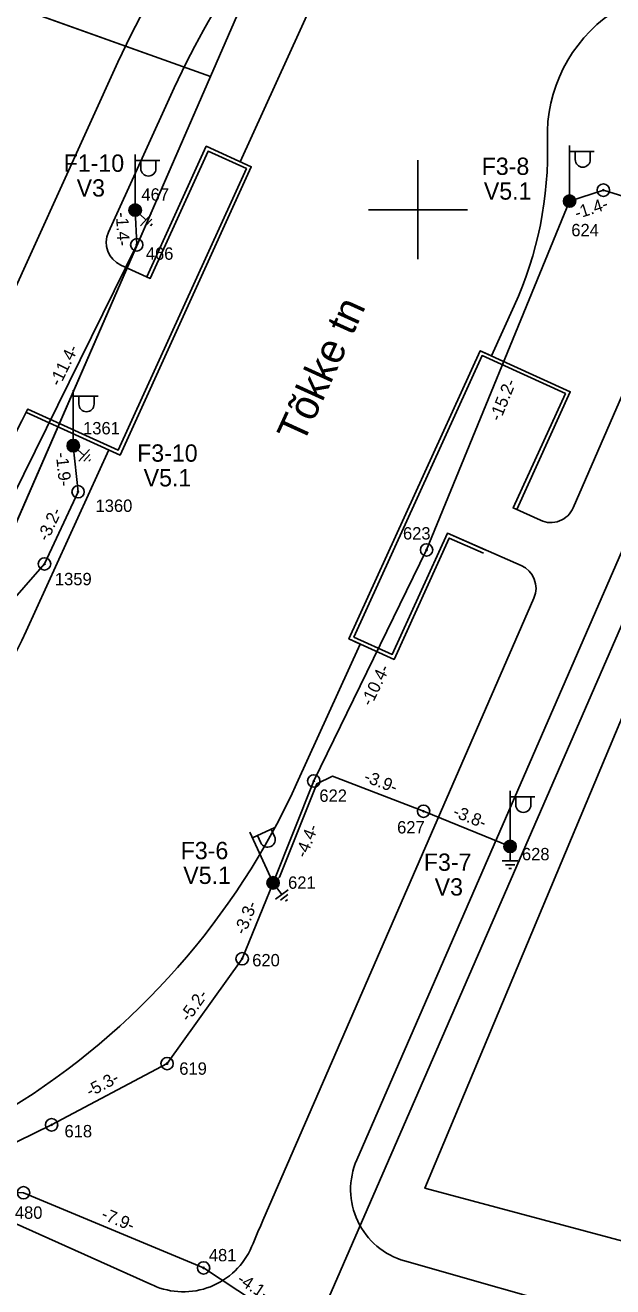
# Model space of a CAD drawing. Extents: x 528816 to 533196, y 6574767 to 6575847.
# Drawn here: x 530484.1 to 530507.9, y 6575206.5 to 6575257.5 of the extents above; entities that cross this region are included whole.
import ezdxf

# ---------------------------------------------------------------- set-up
doc = ezdxf.new("R2010")
doc.units = 0
for name, color, linetype in [('JOONSIDE', 7, 'Continuous'), ('KOORDPUNKT', 7, 'Continuous'), ('MPKAABEL', 7, 'Continuous'), ('PIIR', 7, 'Continuous'), ('POST', 7, 'Continuous'), ('TEE', 7, 'Continuous'), ('VORK', 7, 'Continuous')]:
    doc.layers.add(name, color=color, linetype=linetype)

msp = doc.modelspace()

# ---------------------------------------------------------------- linework, layer by layer
at = {"layer": 'KOORDPUNKT'}
for centre, radius in [((530507.492, 6575250.79), 0.25), ((530507.492, 6575250.79), 0.025), ((530507.492, 6575250.79), 0.0221), ((530507.492, 6575250.79), 0.0191), ((530507.492, 6575250.79), 0.0161), ((530507.492, 6575250.79), 0.0132), ((530507.492, 6575250.79), 0.0102), ((530507.492, 6575250.79), 0.00726), ((530507.492, 6575250.79), 0.0043), ((530488.568, 6575249.985), 0.25), ((530506.126, 6575250.346), 0.25), ((530506.126, 6575250.346), 0.025), ((530506.126, 6575250.346), 0.0221), ((530506.126, 6575250.346), 0.0191), ((530506.126, 6575250.346), 0.0161), ((530506.126, 6575250.346), 0.0132), ((530506.126, 6575250.346), 0.0102), ((530506.126, 6575250.346), 0.00726), ((530506.126, 6575250.346), 0.0043), ((530488.568, 6575249.985), 0.025), ((530488.568, 6575249.985), 0.0221), ((530488.568, 6575249.985), 0.0191), ((530488.568, 6575249.985), 0.0161), ((530488.568, 6575249.985), 0.0132), ((530488.568, 6575249.985), 0.0102), ((530488.568, 6575249.985), 0.00726), ((530488.568, 6575249.985), 0.0043), ((530488.633, 6575248.58), 0.25), ((530488.633, 6575248.58), 0.025), ((530488.633, 6575248.58), 0.0221), ((530488.633, 6575248.58), 0.0191), ((530488.633, 6575248.58), 0.0161), ((530488.633, 6575248.58), 0.0132), ((530488.633, 6575248.58), 0.0102), ((530488.633, 6575248.58), 0.00726), ((530488.633, 6575248.58), 0.0043), ((530486.067, 6575240.462), 0.25), ((530486.067, 6575240.462), 0.025), ((530486.067, 6575240.462), 0.0221), ((530486.067, 6575240.462), 0.0191), ((530486.067, 6575240.462), 0.0161), ((530486.067, 6575240.462), 0.0132), ((530486.067, 6575240.462), 0.0102), ((530486.067, 6575240.462), 0.00726), ((530486.067, 6575240.462), 0.0043), ((530486.26, 6575238.598), 0.25), ((530486.26, 6575238.598), 0.025), ((530486.26, 6575238.598), 0.0221), ((530486.26, 6575238.598), 0.0191), ((530486.26, 6575238.598), 0.0161), ((530486.26, 6575238.598), 0.0132), ((530486.26, 6575238.598), 0.0102), ((530486.26, 6575238.598), 0.00726), ((530486.26, 6575238.598), 0.0043), ((530500.348, 6575236.248), 0.25), ((530484.903, 6575235.682), 0.25), ((530500.348, 6575236.248), 0.025), ((530500.348, 6575236.248), 0.0221), ((530500.348, 6575236.248), 0.0191), ((530500.348, 6575236.248), 0.0161), ((530500.348, 6575236.248), 0.0132), ((530500.348, 6575236.248), 0.0102), ((530500.348, 6575236.248), 0.00726), ((530500.348, 6575236.248), 0.0043), ((530484.903, 6575235.682), 0.025), ((530484.903, 6575235.682), 0.0221), ((530484.903, 6575235.682), 0.0191), ((530484.903, 6575235.682), 0.0161), ((530484.903, 6575235.682), 0.0132), ((530484.903, 6575235.682), 0.0102), ((530484.903, 6575235.682), 0.00726), ((530484.903, 6575235.682), 0.0043), ((530495.789, 6575226.91), 0.25), ((530495.789, 6575226.91), 0.025), ((530495.789, 6575226.91), 0.0221), ((530495.789, 6575226.91), 0.0191), ((530495.789, 6575226.91), 0.0161), ((530495.789, 6575226.91), 0.0132), ((530495.789, 6575226.91), 0.0102), ((530495.789, 6575226.91), 0.00726), ((530495.789, 6575226.91), 0.0043), ((530500.224, 6575225.687), 0.25), ((530500.224, 6575225.687), 0.025), ((530500.224, 6575225.687), 0.0221), ((530500.224, 6575225.687), 0.0191), ((530500.224, 6575225.687), 0.0161), ((530500.224, 6575225.687), 0.0132), ((530500.224, 6575225.687), 0.0102), ((530500.224, 6575225.687), 0.00726), ((530500.224, 6575225.687), 0.0043), ((530503.724, 6575224.266), 0.25), ((530503.724, 6575224.266), 0.025), ((530503.724, 6575224.266), 0.0221), ((530503.724, 6575224.266), 0.0191), ((530503.724, 6575224.266), 0.0161), ((530503.724, 6575224.266), 0.0132), ((530503.724, 6575224.266), 0.0102), ((530503.724, 6575224.266), 0.00726), ((530503.724, 6575224.266), 0.0043), ((530494.144, 6575222.793), 0.25), ((530494.144, 6575222.793), 0.025), ((530494.144, 6575222.793), 0.0221), ((530494.144, 6575222.793), 0.0191), ((530494.144, 6575222.793), 0.0161), ((530494.144, 6575222.793), 0.0132), ((530494.144, 6575222.793), 0.0102), ((530494.144, 6575222.793), 0.00726), ((530494.144, 6575222.793), 0.0043), ((530492.893, 6575219.726), 0.25), ((530492.893, 6575219.726), 0.025), ((530492.893, 6575219.726), 0.0221), ((530492.893, 6575219.726), 0.0191), ((530492.893, 6575219.726), 0.0161), ((530492.893, 6575219.726), 0.0132), ((530492.893, 6575219.726), 0.0102), ((530492.893, 6575219.726), 0.00726), ((530492.893, 6575219.726), 0.0043), ((530489.859, 6575215.486), 0.25), ((530489.859, 6575215.486), 0.025), ((530489.859, 6575215.486), 0.0221), ((530489.859, 6575215.486), 0.0191), ((530489.859, 6575215.486), 0.0161), ((530489.859, 6575215.486), 0.0132), ((530489.859, 6575215.486), 0.0102), ((530489.859, 6575215.486), 0.00726), ((530489.859, 6575215.486), 0.0043), ((530485.192, 6575213.012), 0.25), ((530485.192, 6575213.012), 0.025), ((530485.192, 6575213.012), 0.0221), ((530485.192, 6575213.012), 0.0191), ((530485.192, 6575213.012), 0.0161), ((530485.192, 6575213.012), 0.0132), ((530485.192, 6575213.012), 0.0102), ((530485.192, 6575213.012), 0.00726), ((530485.192, 6575213.012), 0.0043), ((530484.057, 6575210.267), 0.25), ((530491.335, 6575207.228), 0.25), ((530491.335, 6575207.228), 0.025), ((530491.335, 6575207.228), 0.0221), ((530491.335, 6575207.228), 0.0191), ((530491.335, 6575207.228), 0.0161), ((530491.335, 6575207.228), 0.0132), ((530491.335, 6575207.228), 0.0102), ((530491.335, 6575207.228), 0.00726), ((530491.335, 6575207.228), 0.0043)]:
    msp.add_circle(centre, radius, dxfattribs=at)
at = {"layer": 'MPKAABEL'}
for points in [[(530494.144, 6575222.793), (530495.789, 6575226.91), (530500.348, 6575236.248), (530506.126, 6575250.346), (530507.492, 6575250.79), (530514.335, 6575248.654)], [(530494.144, 6575222.793), (530495.789, 6575226.91), (530500.348, 6575236.248), (530506.126, 6575250.346), (530507.492, 6575250.79), (530514.335, 6575248.654)], [(530418.681, 6575231.114), (530422.631, 6575230.019), (530430.128, 6575227.549), (530439.181, 6575225.104), (530445.164, 6575223.898), (530452.44, 6575223.107), (530460.144, 6575223.374), (530467.185, 6575224.74), (530473.606, 6575228.118), (530479.623, 6575233.269), (530483.61, 6575238.382), (530488.633, 6575248.58), (530488.568, 6575249.985)], [(530418.681, 6575231.114), (530422.631, 6575230.019), (530430.128, 6575227.549), (530439.181, 6575225.104), (530445.164, 6575223.898), (530452.44, 6575223.107), (530460.144, 6575223.374), (530467.185, 6575224.74), (530473.606, 6575228.118), (530479.623, 6575233.269), (530483.61, 6575238.382), (530488.633, 6575248.58), (530488.568, 6575249.985)], [(530488.753, 6575249.817), (530489.003, 6575249.587)], [(530489.218, 6575249.822), (530488.788, 6575249.353)], [(530489.238, 6575249.622), (530488.989, 6575249.351)], [(530489.258, 6575249.422), (530489.19, 6575249.348)], [(530486.067, 6575240.462), (530486.26, 6575238.598), (530484.903, 6575235.682), (530481.546, 6575231.855), (530478.112, 6575228.197), (530474.716, 6575224.397)], [(530486.067, 6575240.462), (530486.26, 6575238.598), (530484.903, 6575235.682), (530481.546, 6575231.855), (530478.112, 6575228.197), (530474.716, 6575224.397)], [(530486.254, 6575240.296), (530486.507, 6575240.07)], [(530486.718, 6575240.307), (530486.295, 6575239.833)], [(530486.741, 6575240.107), (530486.496, 6575239.833)], [(530486.764, 6575239.907), (530486.697, 6575239.833)], [(530503.724, 6575224.266), (530500.224, 6575225.687), (530496.548, 6575227.105), (530495.907, 6575226.8), (530494.398, 6575223.024), (530494.144, 6575222.793)], [(530503.724, 6575224.266), (530500.224, 6575225.687), (530496.548, 6575227.105), (530495.907, 6575226.8), (530494.398, 6575223.024), (530494.144, 6575222.793)], [(530504.042, 6575223.677), (530503.407, 6575223.677)], [(530503.724, 6575224.016), (530503.724, 6575223.677)], [(530503.908, 6575223.527), (530503.541, 6575223.527)], [(530503.775, 6575223.377), (530503.675, 6575223.377)], [(530477.162, 6575208.999), (530481.025, 6575210.978), (530485.192, 6575213.012), (530489.859, 6575215.486), (530492.893, 6575219.726), (530494.144, 6575222.793)], [(530477.162, 6575208.999), (530481.025, 6575210.978), (530485.192, 6575213.012), (530489.859, 6575215.486), (530492.893, 6575219.726), (530494.144, 6575222.793)], [(530494.754, 6575222.516), (530494.247, 6575222.131)], [(530494.296, 6575222.594), (530494.5, 6575222.324)], [(530494.738, 6575222.315), (530494.445, 6575222.093)], [(530494.722, 6575222.115), (530494.642, 6575222.054)], [(530445.654, 6575208.418), (530454.918, 6575207.053), (530463.814, 6575205.578), (530466.983, 6575205.333), (530470.281, 6575205.359), (530473.773, 6575206.945), (530475.985, 6575208.032), (530482.661, 6575210.346), (530484.057, 6575210.267), (530491.335, 6575207.228), (530494.781, 6575204.957), (530495.641, 6575204.125), (530495.773, 6575203.338), (530495.02, 6575202.052), (530493.466, 6575198.283), (530492.034, 6575196.102)], [(530445.654, 6575208.418), (530454.918, 6575207.053), (530463.814, 6575205.578), (530466.983, 6575205.333), (530470.281, 6575205.359), (530473.773, 6575206.945), (530475.985, 6575208.032), (530482.661, 6575210.346), (530484.057, 6575210.267), (530491.335, 6575207.228), (530494.781, 6575204.957), (530495.641, 6575204.125), (530495.773, 6575203.338), (530495.02, 6575202.052), (530493.466, 6575198.283), (530492.034, 6575196.102)]]:
    msp.add_lwpolyline(points, dxfattribs=at)
at = {"layer": 'PIIR'}
for points in [[(530164.347, 6575374.786), (530153.92, 6575338.4), (530182.76, 6575330.14), (530201.97, 6575324.63), (530221.19, 6575319.12), (530240.41, 6575313.61), (530259.63, 6575308.1), (530278.85, 6575302.59), (530298.07, 6575297.07), (530317.33, 6575291.48), (530336.55, 6575285.97), (530355.77, 6575280.46), (530374.99, 6575274.95), (530393.86, 6575269.6), (530422.7, 6575261.33), (530433.47, 6575298.82), (530443.88, 6575279.05), (530455.86, 6575268.15), (530491.61, 6575255.39), (530470.09, 6575205.98), (530185.04, 6575286.93), (529572.28, 6575460.11), (529761.518, 6575570.08)], [(530470.646, 6575287.447), (530467.63, 6575278.34), (530497.66, 6575269.29), (530491.61, 6575255.39), (530455.86, 6575268.15), (530443.88, 6575279.05), (530434.578, 6575296.715)], [(530521.193, 6575274.458), (530519.16, 6575269.79), (530518.6, 6575257.01), (530493.49, 6575199.35), (530470.09, 6575205.98), (530491.61, 6575255.39), (530497.66, 6575269.29), (530502.052, 6575279.377)]]:
    msp.add_lwpolyline(points, dxfattribs=at)
for points in [[(530493.49, 6575199.35), (530518.6, 6575257.01), (530519.6, 6575256.55), (530500.28, 6575210.45), (530564.11, 6575193.37), (530623.96, 6575165.88), (530735.09, 6575131.66), (530728.61, 6575117.21), (530487.53, 6575185.69)], [(530500.28, 6575210.45), (530519.6, 6575256.55), (530746.7, 6575157.66), (530735.09, 6575131.66), (530623.96, 6575165.88), (530564.11, 6575193.37)]]:
    msp.add_lwpolyline(points, close=True, dxfattribs=at)
at = {"layer": 'POST'}
for p, q in [((530488.568, 6575250.236), (530488.568, 6575252.236)), ((530506.126, 6575250.596), (530506.126, 6575252.596)), ((530506.126, 6575252.346), (530507.126, 6575252.346)), ((530506.353, 6575252.025), (530506.353, 6575252.346)), ((530506.966, 6575252.025), (530506.966, 6575252.346)), ((530488.568, 6575251.986), (530489.568, 6575251.986)), ((530488.795, 6575251.665), (530488.795, 6575251.986)), ((530489.408, 6575251.665), (530489.408, 6575251.986)), ((530506.126, 6575250.346), (530506.126, 6575250.346)), ((530488.568, 6575249.985), (530488.568, 6575249.985)), ((530486.067, 6575240.712), (530486.067, 6575242.712)), ((530486.067, 6575242.462), (530487.067, 6575242.462)), ((530486.294, 6575242.141), (530486.294, 6575242.462)), ((530486.906, 6575242.141), (530486.906, 6575242.462)), ((530486.067, 6575240.462), (530486.067, 6575240.462)), ((530503.724, 6575224.516), (530503.724, 6575226.516)), ((530503.724, 6575226.266), (530504.724, 6575226.266)), ((530503.951, 6575225.945), (530503.951, 6575226.266)), ((530504.564, 6575225.945), (530504.564, 6575226.266)), ((530494.04, 6575223.02), (530493.203, 6575224.836)), ((530493.307, 6575224.609), (530494.215, 6575225.028)), ((530493.647, 6575224.413), (530493.513, 6575224.704)), ((530494.204, 6575224.669), (530494.07, 6575224.961)), ((530503.724, 6575224.266), (530503.724, 6575224.266)), ((530494.144, 6575222.793), (530494.144, 6575222.793))]:
    msp.add_line(p, q, dxfattribs=at)
for centre, radius in [((530488.568, 6575249.985), 0.25), ((530488.568, 6575249.985), 0.225), ((530488.568, 6575249.985), 0.2), ((530488.568, 6575249.985), 0.175), ((530488.568, 6575249.985), 0.15), ((530506.126, 6575250.346), 0.25), ((530506.126, 6575250.346), 0.225), ((530506.126, 6575250.346), 0.2), ((530506.126, 6575250.346), 0.175), ((530506.126, 6575250.346), 0.15), ((530506.126, 6575250.346), 0.125), ((530506.126, 6575250.346), 0.1), ((530506.126, 6575250.346), 0.075), ((530506.126, 6575250.346), 0.05), ((530506.126, 6575250.346), 0.025), ((530488.568, 6575249.985), 0.125), ((530488.568, 6575249.985), 0.1), ((530488.568, 6575249.985), 0.075), ((530488.568, 6575249.985), 0.05), ((530488.568, 6575249.985), 0.025), ((530486.067, 6575240.462), 0.25), ((530486.067, 6575240.462), 0.225), ((530486.067, 6575240.462), 0.2), ((530486.067, 6575240.462), 0.175), ((530486.067, 6575240.462), 0.15), ((530486.067, 6575240.462), 0.125), ((530486.067, 6575240.462), 0.1), ((530486.067, 6575240.462), 0.075), ((530486.067, 6575240.462), 0.05), ((530486.067, 6575240.462), 0.025), ((530503.724, 6575224.266), 0.25), ((530503.724, 6575224.266), 0.225), ((530503.724, 6575224.266), 0.2), ((530503.724, 6575224.266), 0.175), ((530503.724, 6575224.266), 0.15), ((530503.724, 6575224.266), 0.125), ((530503.724, 6575224.266), 0.1), ((530503.724, 6575224.266), 0.075), ((530503.724, 6575224.266), 0.05), ((530503.724, 6575224.266), 0.025), ((530494.144, 6575222.793), 0.25), ((530494.144, 6575222.793), 0.225), ((530494.144, 6575222.793), 0.2), ((530494.144, 6575222.793), 0.175), ((530494.144, 6575222.793), 0.15), ((530494.144, 6575222.793), 0.125), ((530494.144, 6575222.793), 0.1), ((530494.144, 6575222.793), 0.075), ((530494.144, 6575222.793), 0.05), ((530494.144, 6575222.793), 0.025)]:
    msp.add_circle(centre, radius, dxfattribs=at)
for centre, start, end in [((530489.102, 6575251.665), 180, 0), ((530506.66, 6575252.025), 180, 0), ((530486.6, 6575242.141), 180, 0), ((530504.258, 6575225.945), 180, 0), ((530493.926, 6575224.541), 204.7481, 24.7481)]:
    msp.add_arc(centre, 0.306, start, end, dxfattribs=at)
at = {"layer": 'TEE'}
for p, q in [((530504.688, 6575234.304), (530493.731, 6575209.144)), ((530489.289, 6575206.525), (530482.513, 6575209.56)), ((530549.731, 6575193.235), (530499.456, 6575207.511))]:
    msp.add_line(p, q, dxfattribs=at)
for points in [[(530492.807, 6575251.941), (530496.203, 6575259.401)], [(530497.525, 6575211.595), (530517.274, 6575256.943), (530514.981, 6575257.939), (530506.278, 6575237.956)], [(530487.868, 6575255.959), (530482.262, 6575243.643)], [(530487.487, 6575249.088), (530490.144, 6575254.924)], [(530484.173, 6575241.807), (530487.959, 6575240.084), (530493.262, 6575251.734), (530491.442, 6575252.562), (530489.039, 6575247.283)], [(530484.227, 6575241.947), (530484.235, 6575241.944), (530487.884, 6575240.283), (530493.064, 6575251.659), (530491.516, 6575252.363), (530489.175, 6575247.221), (530487.983, 6575247.764)], [(530484.235, 6575241.944), (530487.884, 6575240.283), (530493.064, 6575251.659), (530491.516, 6575252.363), (530489.175, 6575247.221)], [(530495.093, 6575226.793), (530497.666, 6575232.445), (530497.211, 6575232.652), (530502.514, 6575244.301), (530502.969, 6575244.094), (530503.889, 6575246.115)], [(530503.989, 6575237.883), (530506.156, 6575242.643), (530502.514, 6575244.301), (530497.211, 6575232.652), (530499.031, 6575231.823), (530501.263, 6575236.726), (530502.654, 6575236.119)], [(530503.852, 6575237.945), (530505.958, 6575242.569), (530502.589, 6575244.103), (530497.41, 6575232.726), (530498.957, 6575232.022), (530501.188, 6575236.923), (530502.714, 6575236.256)], [(530504.946, 6575237.446), (530503.847, 6575237.947), (530505.958, 6575242.57), (530502.589, 6575244.103), (530497.41, 6575232.726), (530498.957, 6575232.022), (530501.188, 6575236.923), (530504.171, 6575235.619)], [(530484.168, 6575232.963), (530487.504, 6575240.291)]]:
    msp.add_lwpolyline(points, dxfattribs=at)
for centre, radius, start, end in [((530517.448, 6575242.494), 32.5, 144.0615, 155.5231), ((530517.448, 6575242.494), 30, 144.0615, 155.5231), ((530511.227, 6575253.001), 6, 67.0543, 181.8319), ((530490.238, 6575252.33), 15, 335.5231, 1.8319), ((530488.397, 6575248.674), 1, 155.5231, 245.5231), ((530454.958, 6575256.073), 32.5, 304.4539, 334.2378), ((530505.362, 6575238.355), 1, 245.4565, 336.4677), ((530503.771, 6575234.703), 1, 336.4677, 66.4), ((530465.965, 6575241.25), 20, 297.2149, 335.5231), ((530467.789, 6575239.223), 30, 301.5824, 335.5231), ((530500.276, 6575210.397), 3, 156.4677, 254.1471), ((530633.549, 6575148.256), 152.5, 156.46773, 156.9007), ((530490.516, 6575209.263), 3, 245.8718, 336.9007)]:
    msp.add_arc(centre, radius, start, end, dxfattribs=at)
at = {"layer": 'VORK'}
for p, q in [((530500, 6575252), (530500, 6575248)), ((530498, 6575250), (530502, 6575250))]:
    msp.add_line(p, q, dxfattribs=at)

# ---------------------------------------------------------------- texts
at = {"layer": 'JOONSIDE'}
for s, rotation, p in [('-1.4-', 18.0234, (530506.422, 6575249.612)), ('-1.4-', 272.6275, (530487.792, 6575249.892)), ('-11.4-', 63.7776, (530485.522, 6575242.829)), ('-15.2-', 67.7122, (530503.32, 6575241.416)), ('-1.9-', 275.9114, (530485.357, 6575240.168)), ('-3.2-', 65.0444, (530485.038, 6575236.566)), ('-10.4-', 63.9793, (530498.11, 6575229.897)), ('-3.9-', 338.9132, (530497.776, 6575226.899)), ('-3.8-', 337.9057, (530501.373, 6575225.49)), ('-4.4-', 68.2215, (530495.478, 6575223.766)), ('-3.3-', 67.8019, (530493.004, 6575220.66)), ('-5.2-', 54.4138, (530490.736, 6575217.142)), ('-5.3-', 27.9283, (530486.746, 6575214.119)), ('-7.9-', 337.3347, (530487.156, 6575209.225)), ('-4.1-', 326.6141, (530492.646, 6575206.658))]:
    msp.add_text(s, height=0.5, rotation=rotation, dxfattribs=at).set_placement(p)
at = {"layer": 'KOORDPUNKT'}
for s, p in [('467', (530488.821, 6575250.365)), ('624', (530506.197, 6575248.927)), ('466', (530488.998, 6575247.976)), ('1361', (530486.462, 6575240.919)), ('1360', (530486.967, 6575237.786)), ('623', (530499.393, 6575236.669)), ('1359', (530485.324, 6575234.822)), ('622', (530496.014, 6575226.067)), ('627', (530499.156, 6575224.788)), ('628', (530504.202, 6575223.704)), ('621', (530494.749, 6575222.554)), ('620', (530493.3, 6575219.417)), ('619', (530490.351, 6575215.036)), ('618', (530485.712, 6575212.506)), ('480', (530483.705, 6575209.214)), ('481', (530491.546, 6575207.495))]:
    msp.add_text(s, height=0.5, dxfattribs=at).set_placement(p)
at = {"layer": 'POST'}
for s, p in [('F1-10', (530485.678, 6575251.531)), ('F3-8', (530502.575, 6575251.406)), ('V3', (530486.203, 6575250.531)), ('V5.1', (530502.662, 6575250.406)), ('F3-10', (530488.648, 6575239.814)), ('V5.1', (530488.911, 6575238.814)), ('F3-6', (530490.408, 6575223.748)), ('F3-7', (530500.237, 6575223.278)), ('V5.1', (530490.513, 6575222.748)), ('V3', (530500.674, 6575222.278))]:
    msp.add_text(s, height=0.7, dxfattribs=at).set_placement(p)
at = {"layer": 'TEE'}
msp.add_text('Tõkke tn', height=1.2, rotation=65.5231, dxfattribs=at).set_placement((530495.354, 6575240.493))

doc.saveas('drawing.dxf')
